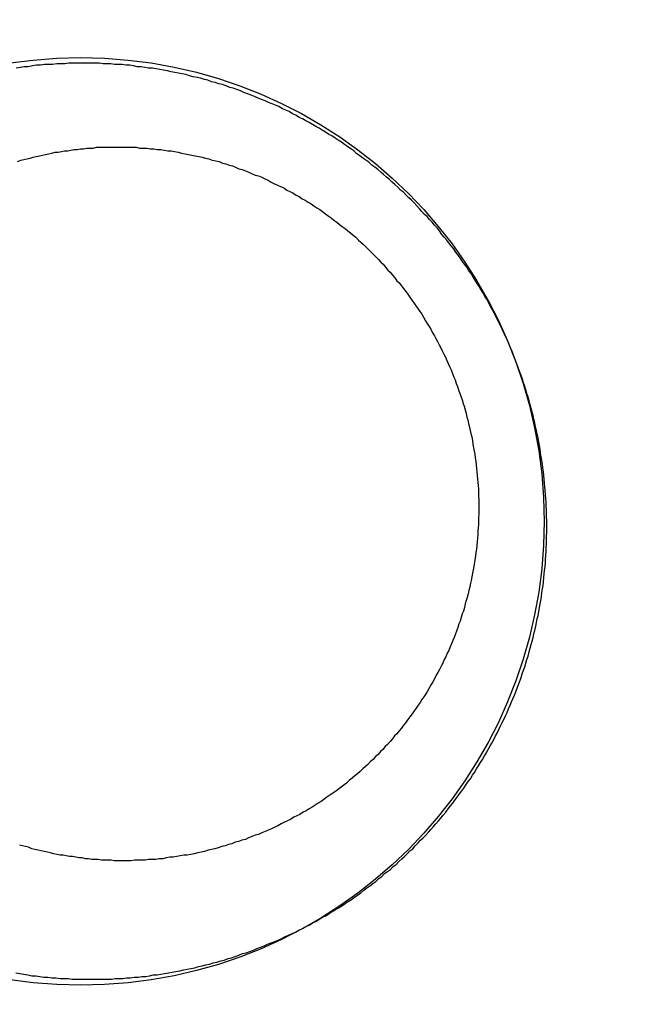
# Model space of a CAD drawing. Header units: millimetres. Extents: x -604189 to 881711, y -381903 to -7297.
# Tile 588 of 656: x -579657.02 to -579648.44, y -163242.14 to -163228.34. Entities that reach past the tile are written whole.
import ezdxf

# ---------------------------------------------------------------- set-up
doc = ezdxf.new("R2010")
doc.units = ezdxf.units.MM
doc.header["$LTSCALE"] = 100
doc.linetypes.add('0.5_0.5', pattern=[1, 0.5, -0.5])
doc.linetypes.add('ACAD_ISO04W100', pattern=[30.5, 24, -3, 0.5, -3])
doc.layers.get('Defpoints').update_dxf_attribs({"color": 30})
doc.layers.add('OPIS', color=7, linetype='Continuous')
doc.layers.add('strop osie', color=80, linetype='ACAD_ISO04W100', lineweight=5)
doc.styles.get("Standard").update_dxf_attribs({"font": 'romans.shx', "width": 0.5})
doc.dimstyles.new('1 50', dxfattribs={"dimtxt": 150, "dimasz": 80, "dimexe": 1, "dimexo": 1, "dimgap": 20, "dimtad": 1, "dimdec": 0, "dimlfac": 0.1, "dimtxsty": 'Standard', "dimblk": 'ARCHTICK', "dimcen": 200, "dimclrd": 2, "dimadec": 1, "dimazin": 0, "dimtfac": 1, "dimtdec": 0, "dimtmove": 0, "dimatfit": 3, "dimldrblk": 'ARCHTICK', "dimfxl": 120, "dimfxlon": 1, "dimtfill": 1, "dimarcsym": 0})

# ---------------------------------------------------------------- blocks, each defined once
blk = doc.blocks.new('_ArchTick')
at = {"layer": 'strop osie', "color": 0, "const_width": 0.15}
blk.add_lwpolyline([(-0.5, -0.5), (0.5, 0.5)], dxfattribs=at)
blk = doc.blocks.new('*D3294')
at = {"layer": 'Defpoints', "color": 0, "linetype": 'ByBlock', "lineweight": 5, "transparency": 16777216}
for p in [(-595783.126, -159420.303), (-593748.924, -159420.303), (-552118.935, -179940.303)]:
    blk.add_point(p, dxfattribs=at)
at = {"layer": 'OPIS', "color": 0, "linetype": 'Continuous', "lineweight": -2, "transparency": 16777216}
for p, q in [((-595723.126, -159420.303), (-595784.126, -159420.303)), ((-595723.126, -179940.303), (-595784.126, -179940.303))]:
    blk.add_line(p, q, dxfattribs=at)
at = {"layer": 'OPIS', "color": 2, "lineweight": -2, "transparency": 16777216}
blk.add_line((-595783.126, -179940.303), (-595783.126, -159420.303), dxfattribs=at)
at = {"layer": 'OPIS', "color": 2, "linetype": 'ByBlock', "lineweight": -2, "transparency": 16777216, "xscale": 80, "yscale": 80, "zscale": 80}
for p, rotation in [((-595783.126, -159420.303), 90), ((-595783.126, -179940.303), 270)]:
    blk.add_blockref('_ArchTick', p, dxfattribs=dict(at, rotation=rotation))
at = {"layer": 'OPIS', "color": 0, "linetype": 'ByBlock', "lineweight": 13, "transparency": 16777216, "insert": (-595878.126, -169680.303), "char_height": 150, "attachment_point": 5, "rotation": 90, "bg_fill": 3, "box_fill_scale": 1.1, "bg_fill_color": 256, "bg_fill_true_color": 13158600, "bg_fill_transparency": 0}
blk.add_mtext('2052', dxfattribs=at)

msp = doc.modelspace()

# ---------------------------------------------------------------- dimensions: what is measured, and where the dimension line sits
at = {"layer": 'OPIS', "color": 0, "linetype": 'ByBlock', "lineweight": 13}
dim = msp.add_linear_dim(base=(-595783.126, -159420.303), p1=(-552118.935, -179940.303), p2=(-593748.924, -159420.303), angle=90, dimstyle='1 50', override={"dimtmove": 1, "dimfxl": 60, "dimarcsym": 1}, dxfattribs=at)
dim.commit()
dim.dimension.update_dxf_attribs({"geometry": '*D3294', "text_midpoint": (-595878.126, -169680.303)})

# ---------------------------------------------------------------- next in the draw order: hatches: boundary and pattern name
at = {"layer": 'OPIS', "linetype": '0.5_0.5', "lineweight": 13}
h = msp.add_hatch(dxfattribs=at)
h.set_pattern_fill('ANSI37', color=0, scale=130)
h.set_pattern_definition([(45, (-597218.54, 256668.8), (-291.85832, 291.85832), []), (135, (-597218.54, 256668.8), (-291.85832, -291.85832), [])])
edge = h.paths.add_edge_path(flags=16)
edge.add_line((-570958.916, -168985.281), (-571058.916, -168985.281))
edge.add_line((-571058.916, -168985.281), (-572598.916, -168985.281))
edge.add_line((-572598.916, -168985.281), (-572598.915, -170470.3))
edge.add_line((-572598.915, -170470.3), (-570825.763, -170470.3))
edge.add_arc((-570508.916, -170339.099), 342.937, 180, 202.49364, ccw=False)
edge.add_arc((-570508.916, -170339.099), 342.937, 90, 180, ccw=False)
edge.add_line((-570508.916, -169996.163), (-570508.916, -169764.704))
edge.add_arc((-570058.916, -168985.281), 900, 180, 240, ccw=False)
edge = h.paths.add_edge_path(flags=17)
edge.add_line((-569358.915, -170085.281), (-569358.916, -168985.281))
edge.add_line((-569358.916, -168985.281), (-569358.917, -168985.281))
edge.add_line((-569358.917, -168985.281), (-569958.916, -168985.281))
edge.add_line((-569958.916, -168985.281), (-570058.916, -168985.281))
edge.add_line((-570058.916, -168985.281), (-570058.916, -168925.281))
edge.add_line((-570058.916, -168925.281), (-569958.916, -168925.281))
edge.add_line((-569958.916, -168925.281), (-569958.916, -168865.281))
edge.add_line((-569958.916, -168865.281), (-569358.916, -168865.281))
edge.add_line((-569358.916, -168865.281), (-569358.917, -166865.281))
edge.add_line((-569358.917, -166865.281), (-574098.917, -166865.286))
edge.add_line((-574098.917, -166865.286), (-574098.914, -171970.3))
edge.add_line((-574098.914, -171970.3), (-572608.913, -171970.3))
edge.add_line((-572608.913, -171970.3), (-571504.913, -170590.3))
edge.add_line((-571504.913, -170590.3), (-572718.915, -170590.3))
edge.add_line((-572718.915, -170590.3), (-572718.916, -168865.281))
edge.add_line((-572718.916, -168865.281), (-571058.916, -168865.281))
edge.add_line((-571058.916, -168865.281), (-571058.916, -168925.281))
edge.add_line((-571058.916, -168925.281), (-570958.916, -168925.281))
edge.add_line((-570958.916, -168925.281), (-570958.916, -168985.281))
edge.add_arc((-570058.916, -168985.281), 900, 180, 240)
edge.add_line((-570508.916, -169764.704), (-570508.916, -169996.163))
edge.add_arc((-570508.916, -170339.099), 342.937, 0, 90, ccw=False)
edge.add_arc((-570508.916, -170339.099), 342.937, 208.97989, 360, ccw=False)
edge.add_line((-570808.913, -170505.253), (-570808.913, -171171.086))
edge.add_arc((-570808.913, -171220.3), 49.214, 0, 90, ccw=False)
edge.add_arc((-570808.913, -171220.3), 49.214, 270, 360, ccw=False)
edge.add_line((-570808.913, -171269.514), (-570808.913, -171970.3))
edge.add_line((-570808.913, -171970.3), (-569358.914, -171970.3))
edge.add_line((-569358.914, -171970.3), (-569358.915, -170085.281))
h.paths.add_polyline_path([(-561118.924, -159870.303), (-590334.655, -159870.303), (-590334.655, -161470.303), (-562318.924, -161470.303), (-562318.924, -172095.292), (-561118.924, -172095.291), (-561118.924, -168350.303), (-552073.919, -168350.303), (-552073.92, -167150.303), (-561118.924, -167150.303)])
h.paths.add_polyline_path([(-572856.927, -169813.68), (-569451.07, -169813.68), (-569451.07, -169408.68), (-572856.927, -169408.68)], flags=16)
at = {"layer": 'OPIS', "linetype": 'ByBlock', "lineweight": 15}
h = msp.add_hatch(dxfattribs=at)
h.set_pattern_fill('ANSI37', color=0, scale=80, angle=45)
h.set_pattern_definition([(90, (-298582.96, 32475.8), (-254, 0), []), (180, (-298582.96, 32475.8), (-3e-14, -254), [])])
edge = h.paths.add_edge_path()
edge.add_arc((-579589.086, -167378.931), 50, 0, 90)
edge.add_line((-579589.086, -167328.931), (-579794.086, -167328.93))
edge.add_arc((-579794.086, -167378.93), 50, 89.9996, 180)
edge.add_line((-579844.086, -167378.93), (-579844.086, -167822.93))
edge.add_arc((-579794.086, -167822.93), 50, 180, 270)
edge.add_line((-579794.086, -167872.93), (-579589.085, -167872.931))
edge.add_arc((-579589.086, -167822.931), 50, 270.0014, 360)
edge.add_line((-579539.086, -167822.931), (-579539.086, -167378.931))
edge = h.paths.add_edge_path()
edge.add_arc((-579589.086, -167378.931), 50, 0, 90)
edge.add_line((-579589.086, -167328.931), (-579794.086, -167328.93))
edge.add_arc((-579794.086, -167378.93), 50, 89.9996, 180)
edge.add_line((-579844.086, -167378.93), (-579844.086, -167822.93))
edge.add_arc((-579794.086, -167822.93), 50, 180, 270)
edge.add_line((-579794.086, -167872.93), (-579589.085, -167872.931))
edge.add_arc((-579589.086, -167822.931), 50, 270.0014, 360)
edge.add_line((-579539.086, -167822.931), (-579539.086, -167378.931))
edge = h.paths.add_edge_path()
edge.add_line((-579899.087, -167300.93), (-579424.086, -167300.93))
edge.add_line((-579424.086, -167300.93), (-579424.086, -167900.93))
edge.add_line((-579424.086, -167900.93), (-579898.789, -167900.93))
edge.add_arc((-579899.086, -167892.935), 8, 180, 272.1285, ccw=False)
edge.add_line((-579907.086, -167892.935), (-579907.086, -167308.93))
edge.add_arc((-579899.086, -167308.93), 8, 90.0036, 180, ccw=False)
h.paths.add_polyline_path([(-581519.932, -164217.829), (-581520.004, -164223.092), (-581520.079, -164228.355), (-581520.156, -164233.617), (-581520.235, -164238.88), (-581520.318, -164244.143), (-581520.402, -164249.406), (-581520.489, -164254.669), (-581520.579, -164259.931), (-581520.671, -164265.194), (-581520.766, -164270.457), (-581520.863, -164275.719), (-581520.962, -164280.982), (-581521.064, -164286.244), (-581521.169, -164291.506), (-581521.276, -164296.769), (-581521.386, -164302.031), (-581521.498, -164307.293), (-581521.613, -164312.556), (-581521.73, -164317.818), (-581521.85, -164323.08), (-581521.972, -164328.342), (-581522.097, -164333.604), (-581522.225, -164338.866), (-581522.355, -164344.127), (-581522.488, -164349.389), (-581522.623, -164354.651), (-581522.76, -164359.913), (-581522.901, -164365.174), (-581523.043, -164370.436), (-581523.189, -164375.697), (-581523.337, -164380.958), (-581523.487, -164386.22), (-581523.64, -164391.481), (-581523.795, -164396.742), (-581523.953, -164402.003), (-581874.489, -164402.003), (-581874.664, -164396.198), (-581874.835, -164390.392), (-581875.003, -164384.587), (-581875.168, -164378.781), (-581875.329, -164372.976), (-581875.488, -164367.17), (-581875.643, -164361.364), (-581875.796, -164355.558), (-581875.945, -164349.752), (-581876.092, -164343.946), (-581876.235, -164338.14), (-581876.375, -164332.334), (-581876.512, -164326.527), (-581876.646, -164320.721), (-581876.777, -164314.914), (-581876.904, -164309.108), (-581877.029, -164303.301), (-581877.151, -164297.495), (-581877.269, -164291.688), (-581877.385, -164285.881), (-581877.497, -164280.074), (-581877.606, -164274.267), (-581877.713, -164268.461), (-581877.816, -164262.653), (-581877.916, -164256.846), (-581878.014, -164251.039), (-581878.108, -164245.232), (-581878.199, -164239.425), (-581878.287, -164233.618), (-581878.372, -164227.81), (-581878.454, -164222.003), (-581878.533, -164216.196), (-581878.609, -164210.388), (-581878.682, -164204.581), (-581878.751, -164198.773), (-581878.818, -164192.966), (-581878.881, -164187.158), (-581878.941, -164181.35), (-581878.997, -164175.543), (-581879.051, -164169.735), (-581879.101, -164163.927), (-581879.147, -164158.12), (-581879.191, -164152.312), (-581879.231, -164146.504), (-581879.267, -164140.696), (-581879.301, -164134.888), (-581879.332, -164129.081), (-581879.361, -164123.273), (-581879.388, -164117.465), (-581879.413, -164111.657), (-581879.437, -164105.849), (-581879.459, -164100.041), (-581879.475, -164094.233), (-581879.48, -164088.425), (-581879.472, -164082.617), (-581879.448, -164076.809), (-581879.406, -164071.002), (-581879.347, -164065.194), (-581879.269, -164059.387), (-581879.171, -164053.58), (-581879.054, -164047.773), (-581878.917, -164041.967), (-581878.759, -164036.161), (-581878.581, -164030.356), (-581878.381, -164024.551), (-581878.159, -164018.747), (-581877.914, -164012.944), (-581877.642, -164007.143), (-581877.341, -164001.342), (-581877.009, -163995.544), (-581876.642, -163989.748), (-581876.238, -163983.954), (-581875.795, -163978.163), (-581875.304, -163972.376), (-581874.753, -163966.594), (-581874.129, -163960.82), (-581873.419, -163955.056), (-581872.605, -163949.306), (-581871.67, -163943.574), (-581870.596, -163937.865), (-581869.362, -163932.188), (-581867.941, -163926.557), (-581866.302, -163920.987), (-581864.416, -163915.495), (-581862.246, -163910.11), (-581859.744, -163904.869), (-581856.869, -163899.824), (-581853.582, -163895.036), (-581849.851, -163890.591), (-581845.671, -163886.563), (-581841.105, -163882.977), (-581836.224, -163879.833), (-581831.097, -163877.106), (-581825.784, -163874.761), (-581820.336, -163872.759), (-581814.785, -163871.064), (-581809.154, -163869.636), (-581803.468, -163868.44), (-581797.747, -163867.44), (-581792, -163866.603), (-581786.235, -163865.9), (-581780.458, -163865.297), (-581774.674, -163864.778), (-581768.884, -163864.334), (-581763.088, -163863.958), (-581757.289, -163863.646), (-581751.486, -163863.39), (-581745.681, -163863.186), (-581739.874, -163863.026), (-581734.068, -163862.906), (-581728.26, -163862.819), (-581722.453, -163862.761), (-581716.645, -163862.725), (-581710.837, -163862.707), (-581705.029, -163862.7), (-581699.221, -163862.698), (-581693.958, -163862.699), (-581688.694, -163862.704), (-581683.431, -163862.718), (-581678.167, -163862.744), (-581672.904, -163862.788), (-581667.641, -163862.852), (-581662.379, -163862.942), (-581657.117, -163863.062), (-581651.856, -163863.215), (-581646.596, -163863.407), (-581641.337, -163863.64), (-581636.081, -163863.919), (-581630.828, -163864.249), (-581625.579, -163864.634), (-581620.334, -163865.078), (-581615.096, -163865.587), (-581609.864, -163866.17), (-581604.645, -163866.847), (-581599.442, -163867.642), (-581594.263, -163868.578), (-581589.115, -163869.676), (-581584.013, -163870.965), (-581578.971, -163872.474), (-581574.009, -163874.23), (-581569.153, -163876.259), (-581564.436, -163878.591), (-581559.896, -163881.253), (-581555.585, -163884.268), (-581551.554, -163887.652), (-581547.857, -163891.394), (-581544.534, -163895.471), (-581541.574, -163899.824), (-581538.952, -163904.387), (-581536.64, -163909.114), (-581534.606, -163913.968), (-581532.817, -163918.918), (-581531.241, -163923.939), (-581529.854, -163929.016), (-581528.636, -163934.137), (-581527.564, -163939.29), (-581526.619, -163944.467), (-581525.784, -163949.663), (-581525.048, -163954.875), (-581524.397, -163960.099), (-581523.818, -163965.33), (-581523.302, -163970.568), (-581522.84, -163975.811), (-581522.421, -163981.058), (-581522.037, -163986.308), (-581521.685, -163991.559), (-581521.363, -163996.813), (-581521.067, -164002.068), (-581520.796, -164007.324), (-581520.549, -164012.582), (-581520.322, -164017.84), (-581520.116, -164023.1), (-581519.928, -164028.36), (-581519.759, -164033.621), (-581519.607, -164038.882), (-581519.472, -164044.144), (-581519.354, -164049.406), (-581519.252, -164054.668), (-581519.166, -164059.931), (-581519.096, -164065.194), (-581519.041, -164070.457), (-581519.001, -164075.72), (-581518.976, -164080.984), (-581518.964, -164086.247), (-581518.964, -164091.51), (-581518.974, -164096.774), (-581518.991, -164102.037), (-581519.012, -164107.301), (-581519.034, -164112.564), (-581519.057, -164117.828), (-581519.081, -164123.091), (-581519.107, -164128.354), (-581519.135, -164133.618), (-581519.165, -164138.881), (-581519.197, -164144.144), (-581519.232, -164149.408), (-581519.269, -164154.671), (-581519.31, -164159.934), (-581519.353, -164165.198), (-581519.399, -164170.461), (-581519.447, -164175.724), (-581519.498, -164180.987), (-581519.552, -164186.25), (-581519.609, -164191.513), (-581519.668, -164196.777), (-581519.73, -164202.04), (-581519.795, -164207.303), (-581519.862, -164212.566)])
h.paths.add_polyline_path([(-582118.924, -164407.051), (-579418.924, -164407.051), (-579418.924, -162910.783), (-582118.924, -162910.783)])
h.paths.add_polyline_path([(-581950.717, -164839.225), (-581944.91, -164839.127), (-581939.103, -164839.033), (-581933.295, -164838.942), (-581927.488, -164838.854), (-581921.681, -164838.769), (-581915.873, -164838.687), (-581910.066, -164838.608), (-581904.259, -164838.532), (-581898.451, -164838.459), (-581892.644, -164838.39), (-581886.836, -164838.323), (-581881.028, -164838.26), (-581875.221, -164838.2), (-581869.413, -164838.144), (-581863.605, -164838.09), (-581857.798, -164838.04), (-581851.99, -164837.994), (-581846.182, -164837.95), (-581840.374, -164837.91), (-581834.567, -164837.874), (-581828.759, -164837.84), (-581822.951, -164837.809), (-581817.143, -164837.78), (-581811.335, -164837.753), (-581805.527, -164837.728), (-581799.719, -164837.704), (-581793.912, -164837.682), (-581788.104, -164837.666), (-581782.296, -164837.661), (-581776.488, -164837.669), (-581770.68, -164837.693), (-581764.872, -164837.735), (-581759.065, -164837.794), (-581753.257, -164837.872), (-581747.45, -164837.97), (-581741.643, -164838.087), (-581735.837, -164838.224), (-581730.031, -164838.382), (-581724.226, -164838.56), (-581718.422, -164838.76), (-581712.618, -164838.982), (-581706.815, -164839.227), (-581701.013, -164839.499), (-581695.213, -164839.8), (-581689.415, -164840.132), (-581683.618, -164840.499), (-581677.825, -164840.903), (-581672.034, -164841.346), (-581666.246, -164841.837), (-581660.465, -164842.388), (-581654.691, -164843.012), (-581648.927, -164843.722), (-581643.176, -164844.536), (-581637.444, -164845.471), (-581631.736, -164846.545), (-581626.059, -164847.779), (-581620.428, -164849.2), (-581614.858, -164850.839), (-581609.366, -164852.725), (-581603.98, -164854.895), (-581598.739, -164857.397), (-581593.694, -164860.272), (-581588.906, -164863.559), (-581584.462, -164867.29), (-581580.433, -164871.47), (-581576.847, -164876.036), (-581573.704, -164880.917), (-581570.976, -164886.044), (-581568.631, -164891.357), (-581566.63, -164896.805), (-581564.934, -164902.356), (-581563.507, -164907.987), (-581562.31, -164913.673), (-581561.31, -164919.394), (-581560.474, -164925.141), (-581559.77, -164930.906), (-581559.168, -164936.683), (-581558.648, -164942.467), (-581558.204, -164948.257), (-581557.829, -164954.053), (-581557.516, -164959.852), (-581557.261, -164965.655), (-581557.056, -164971.46), (-581556.897, -164977.267), (-581556.776, -164983.073), (-581556.69, -164988.881), (-581556.631, -164994.688), (-581556.596, -165000.496), (-581556.577, -165006.304), (-581556.57, -165012.112), (-581556.569, -165017.92), (-581556.57, -165023.183), (-581556.575, -165028.447), (-581556.588, -165033.71), (-581556.615, -165038.974), (-581556.658, -165044.237), (-581556.723, -165049.5), (-581556.813, -165054.762), (-581556.932, -165060.024), (-581557.086, -165065.285), (-581557.277, -165070.545), (-581557.51, -165075.804), (-581557.79, -165081.06), (-581558.119, -165086.313), (-581558.504, -165091.562), (-581558.949, -165096.807), (-581559.458, -165102.045), (-581560.04, -165107.276), (-581560.717, -165112.496), (-581561.513, -165117.699), (-581562.448, -165122.878), (-581563.547, -165128.026), (-581564.836, -165133.128), (-581566.345, -165138.17), (-581568.1, -165143.132), (-581570.129, -165147.988), (-581572.461, -165152.705), (-581575.123, -165157.245), (-581578.139, -165161.556), (-581581.522, -165165.587), (-581585.265, -165169.284), (-581589.342, -165172.607), (-581593.694, -165175.567), (-581598.257, -165178.189), (-581602.985, -165180.501), (-581607.838, -165182.535), (-581612.788, -165184.324), (-581617.81, -165185.9), (-581622.887, -165187.287), (-581628.007, -165188.505), (-581633.16, -165189.577), (-581638.337, -165190.522), (-581643.534, -165191.357), (-581648.746, -165192.093), (-581653.969, -165192.744), (-581659.201, -165193.323), (-581664.439, -165193.839), (-581669.682, -165194.301), (-581674.929, -165194.72), (-581680.178, -165195.104), (-581685.43, -165195.456), (-581690.683, -165195.778), (-581695.938, -165196.074), (-581701.195, -165196.345), (-581706.452, -165196.592), (-581711.711, -165196.819), (-581716.97, -165197.025), (-581722.23, -165197.213), (-581727.491, -165197.382), (-581732.752, -165197.534), (-581738.014, -165197.669), (-581743.276, -165197.787), (-581748.539, -165197.889), (-581753.801, -165197.975), (-581759.064, -165198.045), (-581764.327, -165198.1), (-581769.591, -165198.14), (-581774.854, -165198.165), (-581780.118, -165198.177), (-581785.381, -165198.177), (-581790.644, -165198.167), (-581795.908, -165198.15), (-581801.171, -165198.129), (-581806.435, -165198.107), (-581811.698, -165198.084), (-581816.961, -165198.06), (-581822.225, -165198.034), (-581827.488, -165198.006), (-581832.752, -165197.976), (-581838.015, -165197.944), (-581843.278, -165197.909), (-581848.541, -165197.872), (-581853.805, -165197.831), (-581859.068, -165197.788), (-581864.331, -165197.742), (-581869.594, -165197.694), (-581874.858, -165197.643), (-581880.121, -165197.589), (-581885.384, -165197.532), (-581890.647, -165197.473), (-581895.91, -165197.411), (-581901.173, -165197.346), (-581906.436, -165197.279), (-581911.699, -165197.209), (-581916.962, -165197.137), (-581922.225, -165197.062), (-581927.488, -165196.985), (-581932.751, -165196.906), (-581938.014, -165196.823), (-581943.276, -165196.739), (-581948.539, -165196.652), (-581953.802, -165196.562), (-581959.064, -165196.47), (-581964.327, -165196.375), (-581969.59, -165196.278), (-581974.852, -165196.179), (-581980.115, -165196.077), (-581985.377, -165195.972), (-581990.639, -165195.865), (-581995.902, -165195.755), (-582001.164, -165195.643), (-582006.426, -165195.528), (-582011.688, -165195.411), (-582016.95, -165195.291), (-582022.212, -165195.169), (-582027.474, -165195.044), (-582032.736, -165194.916), (-582037.998, -165194.786), (-582043.26, -165194.653), (-582048.521, -165194.518), (-582053.783, -165194.381), (-582059.045, -165194.24), (-582064.306, -165194.098), (-582069.568, -165193.952), (-582074.829, -165193.804), (-582080.09, -165193.654), (-582085.351, -165193.501), (-582090.613, -165193.346), (-582095.874, -165193.188), (-582095.874, -164842.652), (-582090.068, -164842.477), (-582084.263, -164842.306), (-582078.457, -164842.138), (-582072.652, -164841.973), (-582066.846, -164841.812), (-582061.04, -164841.653), (-582055.235, -164841.498), (-582049.429, -164841.345), (-582043.623, -164841.196), (-582037.817, -164841.049), (-582032.01, -164840.906), (-582026.204, -164840.766), (-582020.398, -164840.629), (-582014.591, -164840.495), (-582008.785, -164840.364), (-582002.978, -164840.237), (-581997.172, -164840.112), (-581991.365, -164839.99), (-581985.558, -164839.872), (-581979.752, -164839.756), (-581973.945, -164839.644), (-581968.138, -164839.535), (-581962.331, -164839.428), (-581956.524, -164839.325)])
edge = h.paths.add_edge_path()
edge.add_arc((-581748.924, -162268.543), 50, 0, 90.0004)
edge.add_line((-581748.924, -162218.543), (-581953.924, -162218.545))
edge.add_arc((-581953.924, -162268.545), 50, 90.0009, 180)
edge.add_line((-582003.924, -162268.545), (-582003.924, -162712.545))
edge.add_arc((-581953.924, -162712.545), 50, 180, 270.0022)
edge.add_line((-581953.922, -162762.545), (-581748.923, -162762.543))
edge.add_arc((-581748.924, -162712.543), 50, 270.0009, 360)
edge.add_line((-581698.924, -162712.543), (-581698.924, -162268.543))
edge = h.paths.add_edge_path()
edge.add_arc((-581748.924, -161668.543), 50, 0, 90.0004)
edge.add_line((-581748.924, -161618.543), (-581953.924, -161618.545))
edge.add_arc((-581953.924, -161668.545), 50, 90.0009, 180)
edge.add_line((-582003.924, -161668.545), (-582003.924, -162112.545))
edge.add_arc((-581953.924, -162112.545), 50, 180, 270.0022)
edge.add_line((-581953.922, -162162.545), (-581748.923, -162162.543))
edge.add_arc((-581748.924, -162112.543), 50, 270.0009, 360)
edge.add_line((-581698.924, -162112.543), (-581698.924, -161668.543))
h.paths.add_polyline_path([(-582118.924, -162790.543), (-579418.924, -162790.543), (-579418.924, -161590.543), (-582118.924, -161590.543)])
edge = h.paths.add_edge_path()
edge.add_arc((-579794.086, -168270.003), 50, 89.9996, 180)
edge.add_line((-579844.086, -168270.003), (-579844.086, -168714.003))
edge.add_arc((-579794.086, -168714.003), 50, 180, 270)
edge.add_line((-579794.086, -168764.003), (-579589.085, -168764.004))
edge.add_arc((-579589.086, -168714.004), 50, 270.0014, 360)
edge.add_line((-579539.086, -168714.004), (-579539.086, -168270.004))
edge.add_arc((-579589.086, -168270.004), 50, 0, 90)
edge.add_line((-579589.086, -168220.004), (-579794.086, -168220.003))
edge = h.paths.add_edge_path()
edge.add_arc((-579589.086, -169161.078), 50, 0, 90)
edge.add_line((-579589.086, -169111.078), (-579794.086, -169111.076))
edge.add_arc((-579794.086, -169161.076), 50, 89.9996, 180)
edge.add_line((-579844.086, -169161.076), (-579844.086, -169605.076))
edge.add_arc((-579794.086, -169605.076), 50, 180, 270)
edge.add_line((-579794.086, -169655.076), (-579589.085, -169655.078))
edge.add_arc((-579589.086, -169605.078), 50, 270.0014, 360)
edge.add_line((-579539.086, -169605.078), (-579539.086, -169161.078))
edge = h.paths.add_edge_path()
edge.add_arc((-579794.086, -170052.15), 50, 89.9996, 180)
edge.add_line((-579844.086, -170052.15), (-579844.086, -170496.15))
edge.add_arc((-579794.086, -170496.15), 50, 180, 270)
edge.add_line((-579794.086, -170546.15), (-579589.085, -170546.151))
edge.add_arc((-579589.086, -170496.151), 50, 270.0014, 360)
edge.add_line((-579539.086, -170496.151), (-579539.086, -170052.151))
edge.add_arc((-579589.086, -170052.151), 50, 0, 90)
edge.add_line((-579589.086, -170002.151), (-579794.086, -170002.15))
edge = h.paths.add_edge_path()
edge.add_arc((-579794.086, -170943.223), 50, 89.9996, 180)
edge.add_line((-579844.086, -170943.223), (-579844.086, -171387.223))
edge.add_arc((-579794.086, -171387.223), 50, 180, 270)
edge.add_line((-579794.086, -171437.223), (-579589.085, -171437.224))
edge.add_arc((-579589.086, -171387.224), 50, 270.0014, 360)
edge.add_line((-579539.086, -171387.224), (-579539.086, -170943.224))
edge.add_arc((-579589.086, -170943.224), 50, 0, 90)
edge.add_line((-579589.086, -170893.224), (-579794.086, -170893.223))
h.paths.add_polyline_path([(-579418.924, -164527.291), (-582118.924, -164527.291), (-582118.924, -171970.3), (-579418.924, -171970.3)])

# ---------------------------------------------------------------- next in the draw order: linework, layer by layer
at = {"color": 0}
for points in [[(-579656.326, -163228.946, 0), (-579656.383, -163228.956, 0), (-579656.44, -163228.956, 0), (-579656.497, -163228.956, 0), (-579656.554, -163228.966, 0), (-579656.611, -163228.966, 0), (-579656.668, -163228.966, 0), (-579656.725, -163228.976, 0), (-579656.782, -163228.976, 0), (-579656.838, -163228.986, 0), (-579656.895, -163228.996, 0), (-579656.952, -163228.996, 0), (-579657.008, -163229.006, 0), (-579657.065, -163229.016, 0)], [(-579655.996, -163241.786, 0), (-579655.942, -163241.786, 0), (-579655.889, -163241.786, 0), (-579655.835, -163241.786, 0), (-579655.782, -163241.786, 0), (-579655.728, -163241.786, 0), (-579655.675, -163241.776, 0), (-579655.622, -163241.776, 0), (-579655.568, -163241.776, 0), (-579655.515, -163241.766, 0), (-579655.461, -163241.766, 0), (-579655.408, -163241.756, 0), (-579655.355, -163241.756, 0), (-579655.302, -163241.746, 0), (-579655.248, -163241.746, 0), (-579655.195, -163241.736, 0), (-579655.142, -163241.726, 0), (-579655.089, -163241.726, 0), (-579655.036, -163241.716, 0), (-579654.983, -163241.706, 0), (-579654.93, -163241.696, 0), (-579654.877, -163241.686, 0), (-579654.824, -163241.676, 0), (-579654.771, -163241.666, 0), (-579654.719, -163241.656, 0), (-579654.666, -163241.646, 0), (-579654.614, -163241.636, 0), (-579654.561, -163241.626, 0), (-579654.509, -163241.606, 0), (-579654.457, -163241.596, 0), (-579654.405, -163241.586, 0), (-579654.353, -163241.576, 0), (-579654.301, -163241.556, 0), (-579654.249, -163241.546, 0), (-579654.197, -163241.526, 0), (-579654.146, -163241.516, 0), (-579654.094, -163241.496, 0), (-579654.043, -163241.486, 0), (-579653.992, -163241.466, 0), (-579653.941, -163241.446, 0), (-579653.89, -163241.426, 0), (-579653.839, -163241.416, 0), (-579653.789, -163241.396, 0), (-579653.738, -163241.376, 0), (-579653.688, -163241.356, 0), (-579653.638, -163241.336, 0), (-579653.588, -163241.316, 0), (-579653.538, -163241.296, 0), (-579653.489, -163241.276, 0), (-579653.439, -163241.256, 0), (-579653.39, -163241.236, 0), (-579653.341, -163241.216, 0), (-579653.292, -163241.186, 0), (-579653.244, -163241.166, 0), (-579653.195, -163241.146, 0), (-579653.147, -163241.126, 0), (-579653.099, -163241.096, 0), (-579653.051, -163241.076, 0), (-579653.004, -163241.046, 0), (-579652.956, -163241.026, 0), (-579652.909, -163240.996, 0), (-579652.862, -163240.976, 0), (-579652.816, -163240.946, 0), (-579652.769, -163240.916, 0), (-579652.723, -163240.896, 0), (-579652.677, -163240.866, 0), (-579652.632, -163240.836, 0), (-579652.586, -163240.806, 0), (-579652.541, -163240.786, 0), (-579652.496, -163240.756, 0), (-579652.451, -163240.726, 0), (-579652.407, -163240.696, 0), (-579652.363, -163240.666, 0), (-579652.319, -163240.636, 0), (-579652.276, -163240.606, 0), (-579652.232, -163240.576, 0), (-579652.19, -163240.536, 0), (-579652.147, -163240.506, 0), (-579652.104, -163240.476, 0), (-579652.062, -163240.446, 0), (-579652.021, -163240.416, 0), (-579651.979, -163240.376, 0), (-579651.938, -163240.346, 0), (-579651.897, -163240.306, 0), (-579651.856, -163240.276, 0), (-579651.816, -163240.246, 0), (-579651.776, -163240.206, 0), (-579651.736, -163240.176, 0), (-579651.697, -163240.136, 0), (-579651.657, -163240.096, 0), (-579651.619, -163240.066, 0), (-579651.58, -163240.026, 0), (-579651.542, -163239.986, 0), (-579651.504, -163239.956, 0), (-579651.467, -163239.916, 0), (-579651.429, -163239.876, 0), (-579651.392, -163239.836, 0), (-579651.356, -163239.806, 0), (-579651.32, -163239.766, 0), (-579651.284, -163239.726, 0), (-579651.248, -163239.686, 0), (-579651.213, -163239.646, 0), (-579651.178, -163239.606, 0), (-579651.143, -163239.566, 0), (-579651.109, -163239.526, 0), (-579651.075, -163239.486, 0), (-579651.041, -163239.446, 0), (-579651.008, -163239.396, 0), (-579650.975, -163239.356, 0), (-579650.943, -163239.316, 0), (-579650.911, -163239.276, 0), (-579650.879, -163239.236, 0), (-579650.847, -163239.186, 0), (-579650.816, -163239.146, 0), (-579650.785, -163239.106, 0), (-579650.755, -163239.056, 0), (-579650.725, -163239.016, 0), (-579650.695, -163238.976, 0), (-579650.666, -163238.926, 0), (-579650.637, -163238.886, 0), (-579650.608, -163238.836, 0), (-579650.58, -163238.796, 0), (-579650.552, -163238.746, 0), (-579650.525, -163238.706, 0), (-579650.498, -163238.656, 0), (-579650.471, -163238.616, 0), (-579650.445, -163238.566, 0), (-579650.419, -163238.516, 0), (-579650.393, -163238.476, 0), (-579650.368, -163238.426, 0), (-579650.343, -163238.376, 0), (-579650.319, -163238.336, 0), (-579650.295, -163238.286, 0), (-579650.271, -163238.236, 0), (-579650.248, -163238.186, 0), (-579650.225, -163238.146, 0), (-579650.203, -163238.096, 0), (-579650.181, -163238.046, 0), (-579650.159, -163237.996, 0), (-579650.138, -163237.946, 0), (-579650.117, -163237.896, 0), (-579650.097, -163237.856, 0), (-579650.077, -163237.806, 0), (-579650.058, -163237.756, 0), (-579650.039, -163237.706, 0), (-579650.02, -163237.656, 0), (-579650.002, -163237.606, 0), (-579649.984, -163237.556, 0), (-579649.966, -163237.506, 0), (-579649.949, -163237.456, 0), (-579649.933, -163237.406, 0), (-579649.917, -163237.356, 0), (-579649.901, -163237.306, 0), (-579649.885, -163237.256, 0), (-579649.871, -163237.196, 0), (-579649.856, -163237.146, 0), (-579649.842, -163237.096, 0), (-579649.828, -163237.046, 0), (-579649.815, -163236.996, 0), (-579649.803, -163236.946, 0), (-579649.79, -163236.896, 0), (-579649.778, -163236.836, 0), (-579649.767, -163236.786, 0), (-579649.756, -163236.736, 0), (-579649.745, -163236.686, 0), (-579649.735, -163236.636, 0), (-579649.725, -163236.576, 0), (-579649.716, -163236.526, 0), (-579649.707, -163236.476, 0), (-579649.699, -163236.426, 0), (-579649.691, -163236.366, 0), (-579649.684, -163236.316, 0), (-579649.676, -163236.266, 0), (-579649.67, -163236.216, 0), (-579649.664, -163236.156, 0), (-579649.658, -163236.106, 0), (-579649.653, -163236.056, 0), (-579649.648, -163236.006, 0), (-579649.643, -163235.946, 0), (-579649.639, -163235.896, 0), (-579649.636, -163235.846, 0), (-579649.633, -163235.786, 0), (-579649.63, -163235.736, 0), (-579649.628, -163235.686, 0), (-579649.626, -163235.626, 0), (-579649.625, -163235.576, 0), (-579649.624, -163235.526, 0), (-579649.624, -163235.466, 0), (-579649.624, -163235.416, 0), (-579649.624, -163235.366, 0), (-579649.625, -163235.306, 0), (-579649.627, -163235.256, 0), (-579649.629, -163235.206, 0), (-579649.631, -163235.146, 0), (-579649.634, -163235.096, 0), (-579649.637, -163235.046, 0), (-579649.64, -163234.996, 0), (-579649.644, -163234.936, 0), (-579649.649, -163234.886, 0), (-579649.654, -163234.836, 0), (-579649.659, -163234.776, 0), (-579649.665, -163234.726, 0), (-579649.671, -163234.676, 0), (-579649.678, -163234.616, 0), (-579649.685, -163234.566, 0), (-579649.692, -163234.516, 0), (-579649.7, -163234.466, 0), (-579649.709, -163234.406, 0), (-579649.717, -163234.356, 0), (-579649.727, -163234.306, 0), (-579649.736, -163234.256, 0), (-579649.746, -163234.196, 0), (-579649.757, -163234.146, 0), (-579649.768, -163234.096, 0), (-579649.779, -163234.046, 0), (-579649.791, -163233.986, 0), (-579649.803, -163233.936, 0), (-579649.816, -163233.886, 0), (-579649.829, -163233.836, 0), (-579649.842, -163233.786, 0), (-579649.856, -163233.736, 0), (-579649.871, -163233.676, 0), (-579649.885, -163233.626, 0), (-579649.901, -163233.576, 0), (-579649.916, -163233.526, 0), (-579649.932, -163233.476, 0), (-579649.949, -163233.426, 0), (-579649.965, -163233.376, 0), (-579649.983, -163233.326, 0), (-579650, -163233.276, 0), (-579650.018, -163233.226, 0), (-579650.037, -163233.176, 0), (-579650.056, -163233.126, 0), (-579650.075, -163233.076, 0), (-579650.095, -163233.026, 0), (-579650.115, -163232.976, 0), (-579650.135, -163232.926, 0), (-579650.156, -163232.876, 0), (-579650.178, -163232.826, 0), (-579650.199, -163232.786, 0), (-579650.221, -163232.736, 0), (-579650.244, -163232.686, 0), (-579650.267, -163232.636, 0), (-579650.29, -163232.586, 0), (-579650.314, -163232.546, 0), (-579650.338, -163232.496, 0), (-579650.362, -163232.446, 0), (-579650.387, -163232.396, 0), (-579650.413, -163232.356, 0), (-579650.438, -163232.306, 0), (-579650.464, -163232.256, 0), (-579650.491, -163232.216, 0), (-579650.517, -163232.166, 0), (-579650.544, -163232.126, 0), (-579650.572, -163232.076, 0), (-579650.6, -163232.036, 0), (-579650.628, -163231.986, 0), (-579650.657, -163231.946, 0), (-579650.685, -163231.896, 0), (-579650.715, -163231.856, 0), (-579650.744, -163231.806, 0), (-579650.775, -163231.766, 0), (-579650.805, -163231.726, 0), (-579650.836, -163231.676, 0), (-579650.867, -163231.636, 0), (-579650.898, -163231.596, 0), (-579650.93, -163231.546, 0), (-579650.962, -163231.506, 0), (-579650.995, -163231.466, 0), (-579651.027, -163231.426, 0), (-579651.06, -163231.386, 0), (-579651.094, -163231.346, 0), (-579651.128, -163231.296, 0), (-579651.162, -163231.256, 0), (-579651.196, -163231.216, 0), (-579651.231, -163231.176, 0), (-579651.266, -163231.136, 0), (-579651.302, -163231.096, 0), (-579651.338, -163231.066, 0), (-579651.374, -163231.026, 0), (-579651.41, -163230.986, 0), (-579651.447, -163230.946, 0), (-579651.484, -163230.906, 0), (-579651.521, -163230.866, 0), (-579651.559, -163230.836, 0), (-579651.597, -163230.796, 0), (-579651.635, -163230.756, 0), (-579651.674, -163230.726, 0), (-579651.713, -163230.686, 0), (-579651.752, -163230.646, 0), (-579651.791, -163230.616, 0), (-579651.831, -163230.576, 0), (-579651.871, -163230.546, 0), (-579651.911, -163230.506, 0), (-579651.952, -163230.476, 0), (-579651.993, -163230.436, 0), (-579652.034, -163230.406, 0), (-579652.075, -163230.376, 0), (-579652.117, -163230.336, 0), (-579652.159, -163230.306, 0), (-579652.201, -163230.276, 0), (-579652.243, -163230.246, 0), (-579652.286, -163230.216, 0), (-579652.329, -163230.176, 0), (-579652.372, -163230.146, 0), (-579652.416, -163230.116, 0), (-579652.459, -163230.086, 0), (-579652.503, -163230.056, 0), (-579652.547, -163230.026, 0), (-579652.592, -163229.996, 0), (-579652.636, -163229.966, 0), (-579652.681, -163229.946, 0), (-579652.726, -163229.916, 0), (-579652.772, -163229.886, 0), (-579652.817, -163229.856, 0), (-579652.863, -163229.836, 0), (-579652.909, -163229.806, 0), (-579652.955, -163229.776, 0), (-579653.002, -163229.756, 0), (-579653.048, -163229.726, 0), (-579653.095, -163229.706, 0), (-579653.142, -163229.676, 0), (-579653.189, -163229.656, 0), (-579653.237, -163229.626, 0), (-579653.284, -163229.606, 0), (-579653.332, -163229.586, 0), (-579653.38, -163229.556, 0), (-579653.428, -163229.536, 0), (-579653.477, -163229.516, 0), (-579653.525, -163229.496, 0), (-579653.574, -163229.476, 0), (-579653.623, -163229.456, 0), (-579653.672, -163229.436, 0), (-579653.721, -163229.416, 0), (-579653.771, -163229.396, 0), (-579653.82, -163229.376, 0), (-579653.87, -163229.356, 0), (-579653.92, -163229.336, 0), (-579653.97, -163229.316, 0), (-579654.02, -163229.296, 0), (-579654.07, -163229.286, 0), (-579654.121, -163229.266, 0), (-579654.171, -163229.246, 0), (-579654.222, -163229.236, 0), (-579654.273, -163229.216, 0), (-579654.324, -163229.206, 0), (-579654.375, -163229.186, 0), (-579654.426, -163229.176, 0), (-579654.478, -163229.156, 0), (-579654.529, -163229.146, 0), (-579654.581, -163229.136, 0), (-579654.632, -163229.126, 0), (-579654.684, -163229.106, 0), (-579654.736, -163229.096, 0), (-579654.788, -163229.086, 0), (-579654.84, -163229.076, 0), (-579654.893, -163229.066, 0), (-579654.945, -163229.056, 0), (-579654.997, -163229.046, 0), (-579655.05, -163229.036, 0), (-579655.102, -163229.026, 0), (-579655.155, -163229.016, 0), (-579655.208, -163229.016, 0), (-579655.26, -163229.006, 0), (-579655.313, -163228.996, 0), (-579655.366, -163228.996, 0), (-579655.419, -163228.986, 0), (-579655.472, -163228.976, 0), (-579655.525, -163228.976, 0), (-579655.579, -163228.966, 0), (-579655.632, -163228.966, 0), (-579655.685, -163228.966, 0), (-579655.738, -163228.956, 0), (-579655.792, -163228.956, 0), (-579655.845, -163228.956, 0), (-579655.898, -163228.946, 0), (-579655.952, -163228.946, 0), (-579656.005, -163228.946, 0), (-579656.059, -163228.946, 0), (-579656.112, -163228.946, 0), (-579656.166, -163228.946, 0), (-579656.219, -163228.946, 0), (-579656.273, -163228.946, 0), (-579656.326, -163228.946, 0)], [(-579657.045, -163230.326, 0), (-579657.002, -163230.306, 0), (-579656.958, -163230.296, 0), (-579656.915, -163230.286, 0), (-579656.871, -163230.276, 0), (-579656.828, -163230.266, 0), (-579656.784, -163230.256, 0), (-579656.74, -163230.246, 0), (-579656.696, -163230.236, 0), (-579656.652, -163230.226, 0), (-579656.608, -163230.216, 0), (-579656.564, -163230.206, 0), (-579656.52, -163230.196, 0), (-579656.475, -163230.196, 0), (-579656.431, -163230.186, 0), (-579656.386, -163230.176, 0), (-579656.342, -163230.176, 0), (-579656.298, -163230.166, 0), (-579656.253, -163230.156, 0), (-579656.208, -163230.156, 0), (-579656.164, -163230.146, 0), (-579656.119, -163230.146, 0), (-579656.074, -163230.136, 0), (-579656.03, -163230.136, 0), (-579655.985, -163230.136, 0), (-579655.94, -163230.126, 0), (-579655.895, -163230.126, 0), (-579655.85, -163230.126, 0), (-579655.806, -163230.126, 0), (-579655.761, -163230.126, 0), (-579655.716, -163230.126, 0), (-579655.671, -163230.126, 0), (-579655.626, -163230.126, 0)], [(-579655.626, -163230.126, 0), (-579655.577, -163230.126, 0), (-579655.528, -163230.126, 0), (-579655.479, -163230.126, 0), (-579655.429, -163230.126, 0), (-579655.38, -163230.126, 0), (-579655.331, -163230.136, 0), (-579655.282, -163230.136, 0), (-579655.233, -163230.136, 0), (-579655.184, -163230.146, 0), (-579655.135, -163230.146, 0), (-579655.086, -163230.156, 0), (-579655.037, -163230.156, 0), (-579654.989, -163230.166, 0), (-579654.94, -163230.176, 0), (-579654.891, -163230.176, 0), (-579654.843, -163230.186, 0), (-579654.794, -163230.196, 0), (-579654.746, -163230.206, 0), (-579654.697, -163230.216, 0), (-579654.649, -163230.226, 0), (-579654.601, -163230.236, 0), (-579654.553, -163230.246, 0), (-579654.505, -163230.256, 0), (-579654.457, -163230.266, 0), (-579654.41, -163230.276, 0), (-579654.362, -163230.286, 0), (-579654.315, -163230.306, 0), (-579654.267, -163230.316, 0), (-579654.22, -163230.326, 0), (-579654.173, -163230.346, 0), (-579654.126, -163230.356, 0), (-579654.08, -163230.376, 0), (-579654.033, -163230.386, 0), (-579653.987, -163230.406, 0), (-579653.94, -163230.426, 0), (-579653.894, -163230.436, 0), (-579653.848, -163230.456, 0), (-579653.803, -163230.476, 0), (-579653.757, -163230.496, 0), (-579653.712, -163230.516, 0), (-579653.666, -163230.526, 0), (-579653.621, -163230.546, 0), (-579653.577, -163230.566, 0), (-579653.532, -163230.586, 0), (-579653.488, -163230.616, 0), (-579653.443, -163230.636, 0), (-579653.399, -163230.656, 0), (-579653.356, -163230.676, 0), (-579653.312, -163230.696, 0), (-579653.269, -163230.726, 0), (-579653.225, -163230.746, 0), (-579653.183, -163230.766, 0), (-579653.14, -163230.796, 0), (-579653.097, -163230.816, 0), (-579653.055, -163230.846, 0), (-579653.013, -163230.866, 0), (-579652.972, -163230.896, 0), (-579652.93, -163230.916, 0), (-579652.889, -163230.946, 0), (-579652.848, -163230.976, 0), (-579652.807, -163230.996, 0), (-579652.767, -163231.026, 0), (-579652.726, -163231.056, 0), (-579652.687, -163231.086, 0), (-579652.647, -163231.116, 0), (-579652.608, -163231.146, 0), (-579652.568, -163231.176, 0), (-579652.53, -163231.206, 0), (-579652.491, -163231.236, 0), (-579652.453, -163231.266, 0), (-579652.415, -163231.296, 0), (-579652.377, -163231.326, 0), (-579652.34, -163231.356, 0), (-579652.303, -163231.386, 0), (-579652.266, -163231.426, 0), (-579652.23, -163231.456, 0), (-579652.194, -163231.486, 0), (-579652.158, -163231.526, 0), (-579652.123, -163231.556, 0), (-579652.088, -163231.596, 0), (-579652.053, -163231.626, 0), (-579652.018, -163231.666, 0), (-579651.984, -163231.696, 0), (-579651.95, -163231.736, 0), (-579651.917, -163231.766, 0), (-579651.884, -163231.806, 0), (-579651.851, -163231.846, 0), (-579651.819, -163231.876, 0), (-579651.787, -163231.916, 0), (-579651.755, -163231.956, 0), (-579651.724, -163231.996, 0), (-579651.693, -163232.026, 0), (-579651.662, -163232.066, 0), (-579651.632, -163232.106, 0), (-579651.602, -163232.146, 0), (-579651.572, -163232.186, 0), (-579651.543, -163232.226, 0), (-579651.515, -163232.266, 0), (-579651.486, -163232.306, 0), (-579651.458, -163232.346, 0), (-579651.431, -163232.386, 0), (-579651.403, -163232.426, 0), (-579651.377, -163232.466, 0), (-579651.35, -163232.506, 0), (-579651.324, -163232.556, 0), (-579651.299, -163232.596, 0), (-579651.273, -163232.636, 0), (-579651.249, -163232.676, 0), (-579651.224, -163232.726, 0), (-579651.2, -163232.766, 0), (-579651.177, -163232.806, 0), (-579651.154, -163232.846, 0), (-579651.131, -163232.896, 0), (-579651.109, -163232.936, 0), (-579651.087, -163232.986, 0), (-579651.065, -163233.026, 0), (-579651.044, -163233.066, 0), (-579651.024, -163233.116, 0), (-579651.004, -163233.156, 0), (-579650.984, -163233.206, 0), (-579650.965, -163233.246, 0), (-579650.946, -163233.296, 0), (-579650.928, -163233.346, 0), (-579650.91, -163233.386, 0), (-579650.893, -163233.436, 0), (-579650.876, -163233.476, 0), (-579650.859, -163233.526, 0), (-579650.843, -163233.576, 0), (-579650.828, -163233.616, 0), (-579650.812, -163233.666, 0), (-579650.798, -163233.716, 0), (-579650.783, -163233.756, 0), (-579650.77, -163233.806, 0), (-579650.756, -163233.856, 0), (-579650.744, -163233.906, 0), (-579650.731, -163233.946, 0), (-579650.719, -163233.996, 0), (-579650.708, -163234.046, 0), (-579650.697, -163234.096, 0), (-579650.686, -163234.136, 0), (-579650.676, -163234.186, 0), (-579650.667, -163234.236, 0), (-579650.658, -163234.286, 0), (-579650.649, -163234.336, 0), (-579650.641, -163234.386, 0), (-579650.633, -163234.426, 0), (-579650.626, -163234.476, 0), (-579650.619, -163234.526, 0), (-579650.613, -163234.576, 0), (-579650.608, -163234.626, 0), (-579650.602, -163234.676, 0), (-579650.598, -163234.726, 0), (-579650.593, -163234.776, 0), (-579650.589, -163234.826, 0), (-579650.586, -163234.866, 0), (-579650.583, -163234.916, 0), (-579650.581, -163234.966, 0), (-579650.579, -163235.016, 0), (-579650.578, -163235.066, 0), (-579650.577, -163235.116, 0), (-579650.577, -163235.166, 0), (-579650.577, -163235.216, 0), (-579650.578, -163235.266, 0), (-579650.579, -163235.316, 0), (-579650.58, -163235.366, 0), (-579650.583, -163235.416, 0), (-579650.585, -163235.456, 0), (-579650.588, -163235.506, 0), (-579650.592, -163235.556, 0), (-579650.596, -163235.606, 0), (-579650.601, -163235.656, 0), (-579650.606, -163235.706, 0), (-579650.611, -163235.756, 0), (-579650.617, -163235.806, 0), (-579650.624, -163235.856, 0), (-579650.631, -163235.906, 0), (-579650.638, -163235.946, 0), (-579650.646, -163235.996, 0), (-579650.655, -163236.046, 0), (-579650.664, -163236.096, 0), (-579650.673, -163236.146, 0), (-579650.683, -163236.196, 0), (-579650.693, -163236.236, 0), (-579650.704, -163236.286, 0), (-579650.716, -163236.336, 0), (-579650.727, -163236.386, 0), (-579650.74, -163236.436, 0), (-579650.752, -163236.476, 0), (-579650.766, -163236.526, 0), (-579650.779, -163236.576, 0), (-579650.793, -163236.626, 0), (-579650.808, -163236.666, 0), (-579650.823, -163236.716, 0), (-579650.839, -163236.766, 0), (-579650.855, -163236.806, 0), (-579650.871, -163236.856, 0), (-579650.888, -163236.906, 0), (-579650.905, -163236.946, 0), (-579650.923, -163236.996, 0), (-579650.941, -163237.036, 0), (-579650.96, -163237.086, 0), (-579650.979, -163237.126, 0), (-579650.999, -163237.176, 0), (-579651.019, -163237.216, 0), (-579651.04, -163237.266, 0), (-579651.061, -163237.306, 0), (-579651.082, -163237.356, 0), (-579651.104, -163237.396, 0), (-579651.126, -163237.446, 0), (-579651.149, -163237.486, 0), (-579651.173, -163237.526, 0), (-579651.196, -163237.576, 0), (-579651.22, -163237.616, 0), (-579651.245, -163237.656, 0), (-579651.27, -163237.696, 0), (-579651.295, -163237.746, 0), (-579651.321, -163237.786, 0), (-579651.347, -163237.826, 0), (-579651.374, -163237.866, 0), (-579651.401, -163237.906, 0), (-579651.429, -163237.946, 0), (-579651.456, -163237.986, 0), (-579651.485, -163238.026, 0), (-579651.513, -163238.066, 0), (-579651.543, -163238.106, 0), (-579651.572, -163238.146, 0), (-579651.602, -163238.186, 0), (-579651.632, -163238.226, 0), (-579651.663, -163238.266, 0), (-579651.694, -163238.306, 0), (-579651.725, -163238.346, 0), (-579651.757, -163238.376, 0), (-579651.789, -163238.416, 0), (-579651.822, -163238.456, 0), (-579651.855, -163238.496, 0), (-579651.888, -163238.526, 0), (-579651.922, -163238.566, 0), (-579651.956, -163238.596, 0), (-579651.99, -163238.636, 0), (-579652.025, -163238.666, 0), (-579652.06, -163238.706, 0), (-579652.096, -163238.736, 0), (-579652.131, -163238.776, 0), (-579652.167, -163238.806, 0), (-579652.204, -163238.836, 0), (-579652.241, -163238.876, 0), (-579652.278, -163238.906, 0), (-579652.315, -163238.936, 0), (-579652.353, -163238.966, 0), (-579652.391, -163238.996, 0), (-579652.43, -163239.036, 0), (-579652.468, -163239.066, 0), (-579652.507, -163239.096, 0), (-579652.547, -163239.126, 0), (-579652.586, -163239.156, 0), (-579652.626, -163239.176, 0), (-579652.667, -163239.206, 0), (-579652.707, -163239.236, 0), (-579652.748, -163239.266, 0), (-579652.789, -163239.296, 0), (-579652.831, -163239.316, 0), (-579652.873, -163239.346, 0), (-579652.915, -163239.376, 0), (-579652.957, -163239.396, 0), (-579652.999, -163239.426, 0), (-579653.042, -163239.446, 0), (-579653.085, -163239.476, 0), (-579653.129, -163239.496, 0), (-579653.172, -163239.516, 0), (-579653.216, -163239.546, 0), (-579653.26, -163239.566, 0), (-579653.304, -163239.586, 0), (-579653.349, -163239.606, 0), (-579653.393, -163239.636, 0), (-579653.438, -163239.656, 0), (-579653.483, -163239.676, 0), (-579653.529, -163239.696, 0), (-579653.574, -163239.716, 0), (-579653.62, -163239.736, 0), (-579653.666, -163239.756, 0), (-579653.712, -163239.766, 0), (-579653.758, -163239.786, 0), (-579653.805, -163239.806, 0), (-579653.851, -163239.826, 0), (-579653.898, -163239.836, 0), (-579653.945, -163239.856, 0), (-579653.992, -163239.866, 0), (-579654.039, -163239.886, 0), (-579654.087, -163239.896, 0), (-579654.134, -163239.916, 0), (-579654.182, -163239.926, 0), (-579654.23, -163239.946, 0), (-579654.278, -163239.956, 0), (-579654.326, -163239.966, 0), (-579654.374, -163239.976, 0), (-579654.422, -163239.996, 0), (-579654.471, -163240.006, 0), (-579654.519, -163240.016, 0), (-579654.568, -163240.026, 0), (-579654.617, -163240.036, 0), (-579654.666, -163240.046, 0), (-579654.714, -163240.046, 0), (-579654.763, -163240.056, 0), (-579654.812, -163240.066, 0), (-579654.862, -163240.076, 0), (-579654.911, -163240.076, 0), (-579654.96, -163240.086, 0), (-579655.009, -163240.096, 0), (-579655.059, -163240.096, 0), (-579655.108, -163240.106, 0), (-579655.157, -163240.106, 0), (-579655.207, -163240.106, 0), (-579655.256, -163240.116, 0), (-579655.306, -163240.116, 0), (-579655.355, -163240.116, 0), (-579655.405, -163240.116, 0), (-579655.455, -163240.126, 0), (-579655.504, -163240.126, 0), (-579655.554, -163240.126, 0)], [(-579655.554, -163240.126, 0), (-579655.599, -163240.126, 0), (-579655.644, -163240.126, 0), (-579655.689, -163240.126, 0), (-579655.734, -163240.116, 0), (-579655.779, -163240.116, 0), (-579655.824, -163240.116, 0), (-579655.869, -163240.116, 0), (-579655.914, -163240.106, 0), (-579655.959, -163240.106, 0), (-579656.004, -163240.106, 0), (-579656.049, -163240.096, 0), (-579656.094, -163240.096, 0), (-579656.138, -163240.086, 0), (-579656.183, -163240.086, 0), (-579656.228, -163240.076, 0), (-579656.273, -163240.066, 0), (-579656.317, -163240.066, 0), (-579656.362, -163240.056, 0), (-579656.406, -163240.046, 0), (-579656.45, -163240.046, 0), (-579656.495, -163240.036, 0), (-579656.539, -163240.026, 0), (-579656.583, -163240.016, 0), (-579656.627, -163240.006, 0), (-579656.671, -163239.996, 0), (-579656.715, -163239.986, 0), (-579656.759, -163239.976, 0), (-579656.803, -163239.966, 0), (-579656.846, -163239.956, 0), (-579656.89, -163239.936, 0), (-579656.933, -163239.926, 0), (-579656.976, -163239.916, 0), (-579657.019, -163239.906, 0)], [(-579657.07, -163241.696, 0), (-579657.014, -163241.706, 0), (-579656.958, -163241.716, 0), (-579656.902, -163241.726, 0), (-579656.845, -163241.736, 0), (-579656.789, -163241.736, 0), (-579656.733, -163241.746, 0), (-579656.676, -163241.756, 0), (-579656.62, -163241.756, 0), (-579656.563, -163241.766, 0), (-579656.507, -163241.766, 0), (-579656.45, -163241.776, 0), (-579656.394, -163241.776, 0), (-579656.337, -163241.776, 0), (-579656.28, -163241.786, 0), (-579656.223, -163241.786, 0), (-579656.166, -163241.786, 0), (-579656.109, -163241.786, 0), (-579656.053, -163241.786, 0), (-579655.996, -163241.786, 0)]]:
    msp.add_polyline3d(points, dxfattribs=at)
msp.add_circle((-579656.161, -163235.369), 6.5, dxfattribs=at)

doc.saveas('drawing.dxf')
